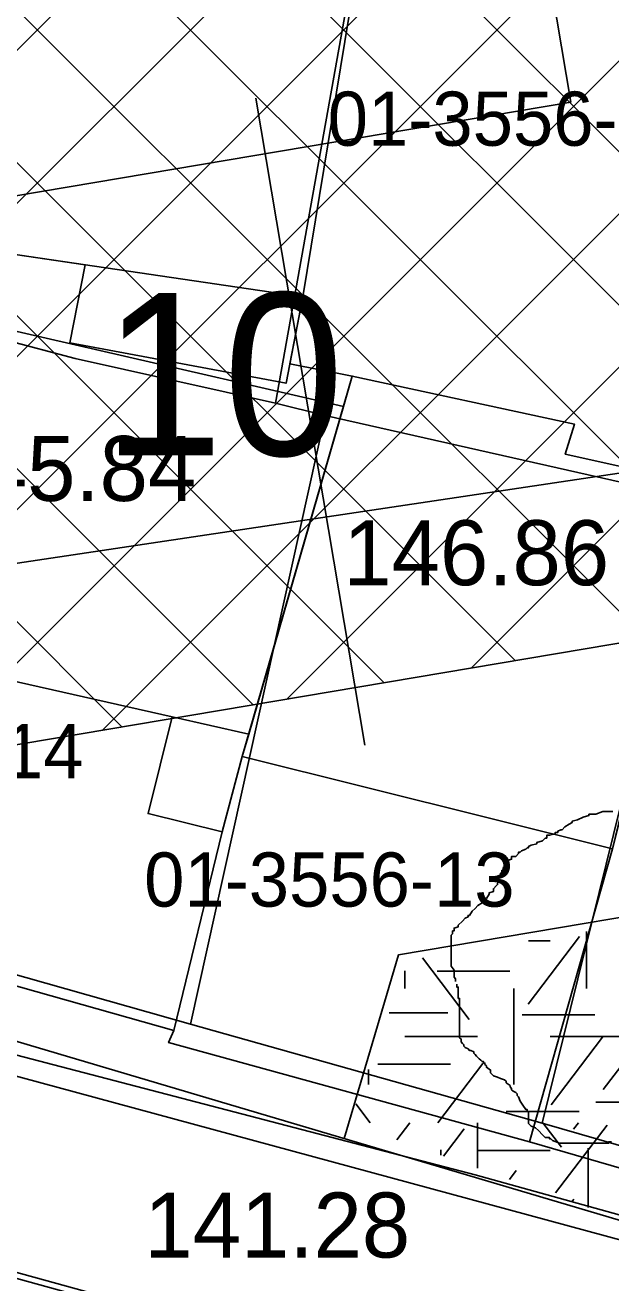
# Model space of a CAD drawing. Extents: x 419101 to 420177, y 4451541 to 4452254.
# Drawn here: x 420042.96 to 420053.78, y 4452158.47 to 4452181.7 of the extents above; entities that cross this region are included whole.
import ezdxf

# ---------------------------------------------------------------- set-up
doc = ezdxf.new("R2010")
doc.units = 0
for name, color, linetype in [('2_KADASTRO', 7, 'Continuous'), ('3_HALİHAZIR', 7, 'Continuous'), ('Level 10', 7, 'Continuous'), ('Level 15', 7, 'Continuous'), ('Level 20', 7, 'Continuous'), ('Level 28', 7, 'Continuous'), ('Level 3', 7, 'Continuous'), ('Level 41', 7, 'Continuous'), ('Level 62', 7, 'Continuous')]:
    doc.layers.add(name, color=color, linetype=linetype)

msp = doc.modelspace()

# ---------------------------------------------------------------- linework, layer by layer
at = {"layer": '2_KADASTRO'}
for points in [[(420039.984, 4452176.583), (420040.418, 4452178.168), (420040.477, 4452179.117), (420040.759, 4452180.444), (420042.738, 4452193.161), (420050.611, 4452191.658), (420047.583, 4452174.722), (420043.882, 4452175.547)], [(420047.583, 4452174.722), (420050.611, 4452191.658), (420050.727, 4452192.356), (420053.351, 4452191.792), (420058.562, 4452191.043), (420057.488, 4452183.056), (420056.024, 4452175.093), (420055.623, 4452172.888), (420048.501, 4452174.494)], [(420037.253, 4452165.732), (420039.984, 4452176.583), (420043.882, 4452175.547), (420047.583, 4452174.722), (420048.501, 4452174.494), (420046.016, 4452163.251)], [(420046.016, 4452163.251), (420048.501, 4452174.494), (420055.623, 4452172.888), (420054.346, 4452168.871), (420052.507, 4452161.421)], [(420052.507, 4452161.421), (420054.346, 4452168.871), (420068.723, 4452164.818), (420066.025, 4452157.526)]]:
    msp.add_lwpolyline(points, close=True, dxfattribs=at)
at = {"layer": '3_HALİHAZIR'}
for points in [[(420066.337, 4452156.278), (420051.269, 4452160.468), (420030.285, 4452165.948), (420011.001, 4452170.861), (419997.934, 4452174.091), (419997.862, 4452174.131), (419997.777, 4452174.206), (419997.735, 4452174.288), (419999.548, 4452184.737), (420001.653, 4452198.222), (420002.034, 4452200.846), (420002.118, 4452201.645), (420002.172, 4452201.726), (420002.206, 4452201.744), (420002.414, 4452201.745), (420005.431, 4452201.197)], [(419996.098, 4452161.96), (419997.397, 4452169.997), (419997.481, 4452170.577), (419997.536, 4452170.686), (419997.635, 4452170.857), (419997.84, 4452170.992), (420012.033, 4452167.065), (420035.546, 4452160.663), (420057.659, 4452154.567), (420064.003, 4452152.514), (420064.108, 4452152.454), (420064.211, 4452152.351), (420064.261, 4452152.206), (420064.254, 4452152.071), (420063.181, 4452148.983), (420057.785, 4452135.801), (420055.479, 4452130.297), (420055.416, 4452130.26), (420055.372, 4452130.251), (420055.281, 4452130.253), (420038.868, 4452135.048), (420034.07, 4452136.251)]]:
    msp.add_lwpolyline(points, dxfattribs=at)
for points in [[(420042.507, 4452193.439), (420040.468, 4452180.649), (420040.033, 4452178.489), (420042.487, 4452177.839), (420042.436, 4452177.517), (420048.088, 4452176.686), (420050.648, 4452192.262)], [(420048.088, 4452176.686), (420047.78, 4452175.089), (420043.786, 4452175.836), (420044.071, 4452177.277), (420042.436, 4452177.517), (420042.487, 4452177.839), (420040.033, 4452178.489), (420040.468, 4452180.649), (420042.507, 4452193.439), (420050.648, 4452192.262)], [(420050.648, 4452192.262), (420050.771, 4452192.938), (420058.645, 4452191.7), (420058.606, 4452191.384), (420058, 4452187.414), (420057.309, 4452183.209), (420056.149, 4452175.47), (420055.564, 4452173.195), (420052.933, 4452173.778), (420053.102, 4452174.334), (420049.001, 4452175.222), (420047.85, 4452175.45), (420048.088, 4452176.686)], [(420046.601, 4452166.806), (420045.708, 4452163.136), (420036.881, 4452165.627), (420037.935, 4452169.909), (420038.168, 4452170.623), (420039.042, 4452173.307), (420039.832, 4452176.726), (420048.839, 4452174.661), (420047.089, 4452168.606), (420046.97, 4452168.194)], [(420048.839, 4452174.661), (420039.832, 4452176.726), (420039.042, 4452173.307), (420038.168, 4452170.623), (420045.676, 4452168.927), (420047.089, 4452168.606)], [(420045.708, 4452163.136), (420046.601, 4452166.806), (420046.97, 4452168.194), (420047.089, 4452168.606), (420048.839, 4452174.661), (420049.001, 4452175.222), (420053.102, 4452174.334), (420052.933, 4452173.778), (420055.564, 4452173.195), (420055.153, 4452171.823), (420053.809, 4452166.487), (420052.273, 4452161.075), (420045.609, 4452162.91)], [(420055.153, 4452171.823), (420055.564, 4452173.195), (420052.933, 4452173.778), (420053.102, 4452174.334), (420049.001, 4452175.222), (420046.97, 4452168.194), (420053.809, 4452166.487), (420054.402, 4452168.945)], [(420045.676, 4452168.927), (420047.089, 4452168.606), (420046.97, 4452168.194), (420046.601, 4452166.806), (420045.231, 4452167.14)], [(420052.273, 4452161.075), (420053.809, 4452166.487), (420054.402, 4452168.945), (420056.181, 4452168.424), (420061.547, 4452166.826), (420067.538, 4452165.28), (420069.184, 4452164.802), (420068.154, 4452161.124), (420067.528, 4452161.312), (420066.373, 4452156.986)]]:
    msp.add_lwpolyline(points, close=True, dxfattribs=at)
at = {"layer": 'Level 10'}
for points in [[(420007.467, 4452236.285), (419997.353, 4452174.616), (420066.674, 4452155.814), (420089.449, 4452221.455), (420009.019, 4452236.269)], [(420001.725, 4452181.071), (420038.081, 4452171.059), (420054.833, 4452173.562), (420061.427, 4452179.819), (420146.853, 4452177.853), (420172.492, 4452177.283)]]:
    msp.add_lwpolyline(points, dxfattribs=at)
msp.add_lwpolyline([(420065.245, 4452152.359), (419997.178, 4452171.149), (419987.722, 4452111.832), (420046.839, 4452107.791)], close=True, dxfattribs=at)
at = {"layer": 'Level 15'}
for p, q in [((420049.589, 4452169.557), (420012.335, 4452206.81)), ((420033.282, 4452168.884), (420069.187, 4452204.789)), ((420047.169, 4452169.149), (420011.989, 4452204.329)), ((420035.463, 4452168.237), (420069.595, 4452202.369)), ((420044.749, 4452168.74), (420011.642, 4452201.847)), ((420037.644, 4452167.59), (420070.003, 4452199.949)), ((420056.849, 4452170.782), (420031.224, 4452196.407)), ((420052.009, 4452169.965), (420026.836, 4452195.138)), ((420054.429, 4452170.374), (420029.469, 4452195.334)), ((420031.101, 4452169.532), (420047.441, 4452185.873)), ((420059.269, 4452171.19), (420044.48, 4452185.98)), ((420061.616, 4452171.672), (420047.418, 4452185.87)), ((420040.988, 4452168.106), (420056.357, 4452183.475)), ((420044.391, 4452168.68), (420056.959, 4452181.249)), ((420047.793, 4452169.254), (420058.252, 4452179.713)), ((420051.196, 4452169.828), (420060.149, 4452178.781))]:
    msp.add_line(p, q, dxfattribs=at)
at = {"layer": 'Level 20'}
msp.add_line((420047.22, 4452180.356), (420049.236, 4452168.407), dxfattribs=at)
msp.add_lwpolyline([(420022.864, 4452182.406), (420018.048, 4452210.96), (420035.877, 4452213.968), (420048.031, 4452209.962), (420053.038, 4452180.281), (420038.37, 4452177.806)], close=True, dxfattribs=at)
at = {"layer": 'Level 28'}
msp.add_lwpolyline([(420013.516, 4452215.266), (420036.266, 4452219.104), (420068.568, 4452208.458), (420072.174, 4452187.082), (420061.549, 4452171.575), (420037.749, 4452167.559), (420014.041, 4452174.593), (420010.647, 4452194.718)], close=True, dxfattribs=at)
at = {"layer": 'Level 3'}
for points in [[(420050.906, 4452164.039), (420050.906, 4452164.065), (420050.906, 4452164.09), (420050.88, 4452164.116), (420050.88, 4452164.142), (420050.88, 4452164.168), (420050.88, 4452164.194), (420050.88, 4452164.22), (420050.88, 4452164.246), (420050.828, 4452164.324), (420050.828, 4452164.402), (420050.828, 4452164.428), (420050.828, 4452164.506), (420050.828, 4452164.584), (420050.828, 4452164.61), (420050.828, 4452164.636), (420050.828, 4452164.662), (420050.828, 4452164.688), (420050.828, 4452164.714), (420050.828, 4452164.74), (420050.828, 4452164.766), (420050.828, 4452164.792), (420050.828, 4452164.818), (420050.828, 4452164.896), (420050.854, 4452164.921), (420050.854, 4452164.947), (420050.854, 4452164.973), (420050.88, 4452164.973), (420050.88, 4452164.999), (420050.88, 4452165.025), (420050.958, 4452165.051), (420050.958, 4452165.077), (420051.036, 4452165.155), (420051.088, 4452165.207), (420051.139, 4452165.233), (420051.139, 4452165.259), (420051.165, 4452165.259), (420051.217, 4452165.337), (420051.269, 4452165.389), (420051.321, 4452165.441), (420051.399, 4452165.493), (420051.399, 4452165.519), (420051.451, 4452165.545), (420051.451, 4452165.571), (420051.477, 4452165.571), (420051.529, 4452165.649), (420051.529, 4452165.675), (420051.606, 4452165.701), (420051.606, 4452165.726), (420051.606, 4452165.752), (420051.658, 4452165.804), (420051.684, 4452165.83), (420051.684, 4452165.856), (420051.71, 4452165.882), (420051.71, 4452165.908), (420051.71, 4452165.934), (420051.71, 4452165.96), (420051.736, 4452165.986), (420051.736, 4452166.012), (420051.736, 4452166.038), (420051.762, 4452166.038), (420051.762, 4452166.064), (420051.762, 4452166.09), (420051.788, 4452166.116), (420051.788, 4452166.142), (420051.84, 4452166.168), (420051.866, 4452166.246), (420051.866, 4452166.272), (420051.944, 4452166.298), (420051.944, 4452166.324), (420051.944, 4452166.35), (420052.021, 4452166.35), (420052.073, 4452166.402), (420052.073, 4452166.428), (420052.099, 4452166.428), (420052.125, 4452166.454), (420052.203, 4452166.48), (420052.229, 4452166.506), (420052.255, 4452166.506), (420052.255, 4452166.532), (420052.307, 4452166.557), (420052.411, 4452166.583), (420052.411, 4452166.609), (420052.514, 4452166.635), (420052.566, 4452166.687), (420052.592, 4452166.687), (420052.592, 4452166.713), (420052.592, 4452166.739), (420052.644, 4452166.739), (420052.748, 4452166.765), (420052.748, 4452166.791), (420052.774, 4452166.791), (420052.8, 4452166.791), (420052.8, 4452166.817), (420052.852, 4452166.843), (420052.878, 4452166.843), (420052.929, 4452166.895), (420053.007, 4452166.947), (420053.059, 4452166.973), (420053.059, 4452166.999), (420053.163, 4452167.025)], [(420053.163, 4452167.025), (420053.267, 4452167.077), (420053.37, 4452167.103), (420053.37, 4452167.129), (420053.396, 4452167.129), (420053.422, 4452167.129), (420053.5, 4452167.129), (420053.63, 4452167.181), (420053.734, 4452167.181), (420053.811, 4452167.181)], [(420052.852, 4452161.052), (420052.826, 4452161.052), (420052.696, 4452161.104), (420052.67, 4452161.13), (420052.644, 4452161.13), (420052.644, 4452161.156), (420052.566, 4452161.156), (420052.514, 4452161.208), (420052.437, 4452161.286), (420052.385, 4452161.338), (420052.307, 4452161.364), (420052.281, 4452161.39), (420052.255, 4452161.416), (420052.255, 4452161.442), (420052.255, 4452161.52), (420052.255, 4452161.598), (420052.255, 4452161.623), (420052.229, 4452161.649), (420052.229, 4452161.675), (420052.203, 4452161.675), (420052.151, 4452161.753), (420052.099, 4452161.831), (420052.073, 4452161.909), (420052.047, 4452161.935), (420052.047, 4452161.961), (420052.021, 4452161.987), (420051.97, 4452162.013), (420051.944, 4452162.039), (420051.944, 4452162.065), (420051.918, 4452162.091), (420051.918, 4452162.117), (420051.84, 4452162.169), (420051.84, 4452162.195), (420051.814, 4452162.221), (420051.736, 4452162.247), (420051.684, 4452162.273), (420051.606, 4452162.299), (420051.58, 4452162.325), (420051.555, 4452162.351), (420051.555, 4452162.377), (420051.555, 4452162.403), (420051.477, 4452162.454), (420051.477, 4452162.48), (420051.451, 4452162.506), (420051.451, 4452162.532), (420051.425, 4452162.532), (420051.425, 4452162.558), (420051.399, 4452162.558), (420051.373, 4452162.584), (420051.347, 4452162.61), (420051.321, 4452162.636), (420051.295, 4452162.662), (420051.269, 4452162.688), (420051.243, 4452162.714), (420051.243, 4452162.74), (420051.191, 4452162.766), (420051.165, 4452162.766), (420051.139, 4452162.792), (420051.088, 4452162.818), (420051.062, 4452162.844), (420051.062, 4452162.87), (420051.036, 4452162.896), (420051.01, 4452162.922), (420051.01, 4452162.948), (420051.01, 4452162.974), (420050.984, 4452163), (420050.984, 4452163.026), (420050.984, 4452163.052), (420050.984, 4452163.13), (420050.984, 4452163.182), (420050.984, 4452163.208), (420050.984, 4452163.234), (420050.984, 4452163.259), (420050.984, 4452163.285), (420050.984, 4452163.311), (420050.984, 4452163.337), (420050.984, 4452163.363), (420050.984, 4452163.389), (420050.984, 4452163.415), (420050.984, 4452163.441), (420050.984, 4452163.467), (420050.984, 4452163.493), (420050.984, 4452163.519), (420050.984, 4452163.545), (420050.984, 4452163.571), (420050.984, 4452163.597), (420050.984, 4452163.675), (420050.984, 4452163.701), (420050.984, 4452163.727), (420050.958, 4452163.727), (420050.958, 4452163.753), (420050.958, 4452163.779), (420050.958, 4452163.805), (420050.958, 4452163.831), (420050.958, 4452163.857), (420050.958, 4452163.883), (420050.958, 4452163.909), (420050.958, 4452163.935), (420050.932, 4452163.935), (420050.932, 4452163.961), (420050.932, 4452163.987)], [(420053.785, 4452161.078), (420053.76, 4452161.078), (420053.734, 4452161.078), (420053.734, 4452161.052), (420053.708, 4452161.052), (420053.682, 4452161.052), (420053.656, 4452161.052), (420053.63, 4452161.052), (420053.604, 4452161.052), (420053.578, 4452161.052), (420053.552, 4452161.052), (420053.526, 4452161.052), (420053.5, 4452161.052), (420053.422, 4452161.052), (420053.37, 4452161.052), (420053.293, 4452161.052), (420053.241, 4452161.052), (420053.215, 4452161.052), (420053.189, 4452161.052), (420053.137, 4452161.052), (420053.059, 4452161.052), (420053.033, 4452161.052), (420052.981, 4452161.052), (420052.955, 4452161.052), (420052.903, 4452161.052), (420052.878, 4452161.052), (420052.852, 4452161.052)]]:
    msp.add_lwpolyline(points, dxfattribs=at)
at = {"layer": 'Level 41'}
for p, q in [((420053.328, 4452164.963), (420053.328, 4452163.907)), ((420052.249, 4452163.62), (420053.199, 4452164.87)), ((420052.257, 4452164.79), (420052.656, 4452164.79)), ((420051.157, 4452163.339), (420050.296, 4452164.474)), ((420049.97, 4452164.235), (420049.97, 4452163.907)), ((420050.567, 4452164.23), (420051.91, 4452164.23)), ((420051.985, 4452162.139), (420051.985, 4452163.907)), ((420049.684, 4452163.458), (420050.765, 4452163.458)), ((420052.139, 4452163.424), (420053.482, 4452163.424)), ((420053.635, 4452162.042), (420054.584, 4452163.292)), ((420049.97, 4452163.023), (420051.313, 4452163.023)), ((420052.656, 4452163.023), (420053.999, 4452163.023)), ((420052.675, 4452161.763), (420053.624, 4452163.012)), ((420049.299, 4452162.139), (420049.299, 4452162.413)), ((420049.476, 4452162.512), (420050.818, 4452162.512)), ((420050.584, 4452161.43), (420051.413, 4452162.521)), ((420049.331, 4452161.43), (420049.066, 4452161.779)), ((420053.498, 4452161.811), (420054.841, 4452161.811)), ((420049.825, 4452161.116), (420050.064, 4452161.43)), ((420051.313, 4452161.43), (420051.313, 4452160.589)), ((420051.846, 4452161.636), (420053.189, 4452161.636)), ((420052.862, 4452160.978), (420052.518, 4452161.43)), ((420053.088, 4452161.31), (420053.179, 4452161.43)), ((420050.683, 4452160.812), (420051.067, 4452161.317)), ((420052.755, 4452160.136), (420053.705, 4452161.386)), ((420053.355, 4452160.963), (420053.355, 4452159.865)), ((420050.638, 4452160.928), (420050.638, 4452160.828)), ((420051.313, 4452160.916), (420052.656, 4452160.916)), ((420051.902, 4452160.38), (420052.027, 4452160.545)), ((420053.056, 4452159.971), (420053.093, 4452160.02))]:
    msp.add_line(p, q, dxfattribs=at)
at = {"layer": 'Level 62'}
msp.add_line((420007.686, 4452173.351), (420057.189, 4452158.663), dxfattribs=at)
msp.add_lwpolyline([(420048.85, 4452161.137), (420049.857, 4452164.532), (420064.592, 4452167.019), (420067.763, 4452165.888)], dxfattribs=at)

# ---------------------------------------------------------------- texts
at = {"layer": '2_KADASTRO'}
for s, p in [('01-3556-7', (420048.548, 4452179.476)), ('01-3556-14', (420037.2, 4452167.793)), ('01-3556-13', (420045.158, 4452165.422))]:
    msp.add_text(s, height=1, dxfattribs=at).set_placement(p)
at = {"layer": '3_HALİHAZIR'}
for s, p in [('145.84', (420041.213, 4452172.915)), ('146.86', (420048.836, 4452171.358)), ('141.28 ', (420045.163, 4452158.94))]:
    msp.add_text(s, height=1.2, dxfattribs=at).set_placement(p)
at = {"layer": 'Level 20'}
msp.add_text('10', height=3, dxfattribs=at).set_placement((420044.388, 4452173.756))

doc.saveas('drawing.dxf')
